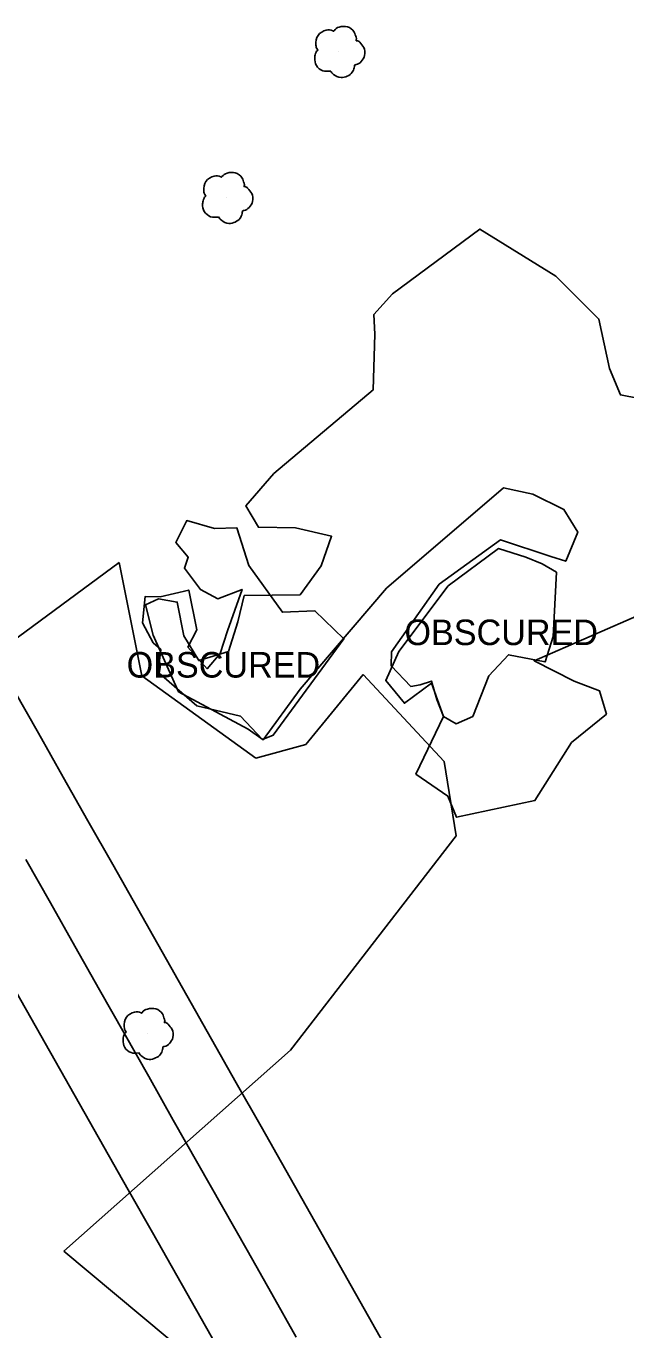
# Model space of a CAD drawing. Extents: x 368532 to 392481, y 10654822 to 10676899.
# Drawn here: x 375021.6 to 375139, y 10670859.6 to 10671114.8 of the extents above; entities that cross this region are included whole.
import ezdxf

# ---------------------------------------------------------------- set-up
doc = ezdxf.new("R2010")
doc.units = 0
for name, color, linetype in [('p_Catenary', 7, 'Continuous'), ('p_dtm obscured area', 7, 'Continuous'), ('p_structure constr area', 7, 'Continuous'), ('p_veg tree', 7, 'Continuous'), ('p_veg woods', 7, 'Continuous')]:
    doc.layers.add(name, color=color, linetype=linetype)

msp = doc.modelspace()

# ---------------------------------------------------------------- linework, layer by layer
at = {"layer": 'p_Catenary'}
for points in [[(375019.16, 10670984.9), (375024, 10670976.36), (375028.84, 10670967.81), (375033.68, 10670959.26), (375038.52, 10670950.72), (375043.36, 10670942.17), (375048.2, 10670933.62), (375053.04, 10670925.08), (375057.88, 10670916.53), (375062.72, 10670907.98), (375067.56, 10670899.44), (375072.4, 10670890.89), (375077.24, 10670882.35), (375082.08, 10670873.8), (375086.92, 10670865.25), (375091.76, 10670856.71)], [(375021.5, 10670951.68), (375026.31, 10670943.18), (375031.13, 10670934.68), (375035.95, 10670926.19), (375040.76, 10670917.69), (375045.58, 10670909.19), (375050.39, 10670900.69), (375055.21, 10670892.2), (375060.02, 10670883.7), (375064.84, 10670875.2), (375069.66, 10670866.7), (375074.47, 10670858.21)], [(375017.72, 10670929.11), (375022.49, 10670920.7), (375027.26, 10670912.29), (375032.02, 10670903.88), (375036.79, 10670895.47), (375041.56, 10670887.06), (375046.33, 10670878.65), (375051.1, 10670870.24), (375055.86, 10670861.83), (375060.63, 10670853.42)]]:
    msp.add_lwpolyline(points, dxfattribs=at)
at = {"layer": 'p_dtm obscured area'}
for points in [[(375047.61, 10670988.12), (375055, 10670981.77), (375063.51, 10670979.71), (375067.87, 10670975.14), (375069.95, 10670975.99), (375083.78, 10670994.83), (375078.12, 10671000.33), (375071.75, 10671000.06), (375065.16, 10671009.21), (375062.81, 10671016.58), (375058.46, 10671016.43), (375053.01, 10671017.98), (375050.9, 10671013.7), (375053.31, 10671010.81), (375052.55, 10671008.71), (375055.7, 10671004.48), (375059.1, 10671002.66), (375063.85, 10671004.51), (375060.99, 10670996.43), (375059.57, 10670991.98), (375056.99, 10670989.01), (375053.25, 10670993.24), (375054.98, 10670996.63), (375053.42, 10671004.38), (375047.81, 10671003.08), (375044.88, 10671003.14), (375044.37, 10670998.01), (375046.42, 10670994.09), (375047.93, 10670992.78), (375047.67, 10670990.6), (375047.79, 10670989.21)], [(375109, 10670979.62), (375112.14, 10670987.59), (375116.01, 10670991.75), (375123.16, 10670990.34), (375124.76, 10670995.3), (375125.39, 10671007.87), (375122.63, 10671009.52), (375119.41, 10671010.82), (375114.04, 10671012.52), (375104.18, 10671005.19), (375094.52, 10670992.38), (375091.99, 10670986.71), (375095.62, 10670982.25), (375100.96, 10670986.18), (375103.32, 10670979.63), (375105.74, 10670978.22)]]:
    msp.add_lwpolyline(points, close=True, dxfattribs=at)
at = {"layer": 'p_structure constr area'}
for p, q in [((374977.6, 10670964.01), (375039.77, 10671009.79)), ((375039.77, 10671009.79), (375044.23, 10670987.59)), ((375044.23, 10670987.59), (375066.56, 10670971.49)), ((375076.34, 10670974.15), (375087.55, 10670987.86)), ((375087.55, 10670987.86), (375103.4, 10670970.84)), ((375066.56, 10670971.49), (375076.34, 10670974.15)), ((375103.4, 10670970.84), (375105.74, 10670956.29)), ((375105.74, 10670956.29), (375073.3, 10670914.34)), ((375073.3, 10670914.34), (375028.97, 10670875.02)), ((375028.97, 10670875.02), (375076.06, 10670835.73))]:
    msp.add_line(p, q, dxfattribs=at)
at = {"layer": 'p_veg tree'}
for p, q in [((375082.8, 10671109.79), (375082.8, 10671109.79)), ((375060.86, 10671081.23), (375060.86, 10671081.23)), ((375045.27, 10670917.65), (375045.27, 10670917.65))]:
    msp.add_line(p, q, dxfattribs=at)
for points in [[(375081.2, 10671105.95), (375079.64, 10671106.02), (375078.4, 10671107.05), (375078.08, 10671108.52), (375078.22, 10671109.36), (375078.59, 10671109.95), (375078.7, 10671110.06), (375078.64, 10671110.15), (375078.3, 10671111.05), (375078.72, 10671112.94), (375080.34, 10671113.95), (375081.64, 10671113.81), (375081.78, 10671113.76), (375081.85, 10671113.85), (375082.85, 10671114.55), (375084.47, 10671114.61), (375085.79, 10671113.58), (375086.17, 10671112.56), (375086.21, 10671112.02), (375086.19, 10671111.9), (375086.29, 10671111.9), (375086.88, 10671111.58), (375087.68, 10671110.58), (375087.84, 10671109.01), (375087.16, 10671107.8), (375086.18, 10671107.22), (375085.93, 10671107.17), (375085.87, 10671107.12), (375085.86, 10671107.06), (375085.79, 10671106.61), (375085.42, 10671105.71), (375084.45, 10671104.97), (375083.22, 10671104.7), (375081.74, 10671105.31), (375081.17, 10671105.96)], [(375059.25, 10671077.39), (375057.7, 10671077.46), (375056.45, 10671078.48), (375056.13, 10671079.95), (375056.28, 10671080.79), (375056.65, 10671081.39), (375056.75, 10671081.5), (375056.7, 10671081.59), (375056.36, 10671082.49), (375056.78, 10671084.37), (375058.4, 10671085.38), (375059.69, 10671085.25), (375059.83, 10671085.2), (375059.91, 10671085.29), (375060.91, 10671085.98), (375062.52, 10671086.05), (375063.85, 10671085.02), (375064.23, 10671084), (375064.27, 10671083.45), (375064.24, 10671083.34), (375064.35, 10671083.34), (375064.94, 10671083.02), (375065.74, 10671082.02), (375065.9, 10671080.45), (375065.22, 10671079.24), (375064.24, 10671078.66), (375063.98, 10671078.6), (375063.93, 10671078.56), (375063.92, 10671078.5), (375063.84, 10671078.05), (375063.47, 10671077.14), (375062.51, 10671076.41), (375061.28, 10671076.14), (375059.79, 10671076.75), (375059.23, 10671077.4)], [(375043.67, 10670913.81), (375042.11, 10670913.87), (375040.87, 10670914.9), (375040.55, 10670916.37), (375040.69, 10670917.21), (375041.06, 10670917.81), (375041.17, 10670917.91), (375041.11, 10670918.01), (375040.77, 10670918.9), (375041.19, 10670920.79), (375042.81, 10670921.8), (375044.11, 10670921.66), (375044.25, 10670921.61), (375044.32, 10670921.71), (375045.32, 10670922.4), (375046.94, 10670922.46), (375048.26, 10670921.44), (375048.64, 10670920.42), (375048.68, 10670919.87), (375048.66, 10670919.76), (375048.76, 10670919.76), (375049.35, 10670919.43), (375050.15, 10670918.43), (375050.32, 10670916.87), (375049.63, 10670915.65), (375048.66, 10670915.07), (375048.4, 10670915.02), (375048.34, 10670914.97), (375048.33, 10670914.91), (375048.26, 10670914.46), (375047.89, 10670913.56), (375046.92, 10670912.83), (375045.69, 10670912.55), (375044.21, 10670913.16), (375043.65, 10670913.81)]]:
    msp.add_spline(points, degree=3, dxfattribs=at)
at = {"layer": 'p_veg woods'}
msp.add_lwpolyline([(375142.59, 10670999.91), (375121.02, 10670990.55), (375128.87, 10670986.54), (375133.86, 10670984.68), (375135.18, 10670980.14), (375128.34, 10670974.54), (375121.19, 10670963.21), (375105.82, 10670959.93), (375104.14, 10670964.06), (375097.9, 10670968.4), (375103.31, 10670979.64), (375101.96, 10670983), (375100.92, 10670986.57), (375098.72, 10670985.88), (375096.89, 10670985.53), (375093.03, 10670989.54), (375093.11, 10670992.33), (375102.41, 10671005.53), (375114.43, 10671014.24), (375124.3, 10671010.95), (375127.22, 10671010.02), (375129.56, 10671015.72), (375126.86, 10671020.13), (375120.75, 10671023.16), (375115.02, 10671024.39), (375092.15, 10671004.76), (375075.25, 10670985.02), (375068, 10670975.11), (375065.07, 10670977.18), (375051.41, 10670984.49), (375046.47, 10670995.56), (375044.94, 10671001.48), (375047.5, 10671002.66), (375051.15, 10671002.03), (375052.48, 10670995.42), (375055.36, 10670990.59), (375061.19, 10670992.4), (375062.99, 10670998.17), (375064.27, 10671003.33), (375075.22, 10671003.44), (375079.34, 10671009.12), (375081.36, 10671014.91), (375074.31, 10671016.54), (375067.06, 10671016.7), (375064.61, 10671020.88), (375070.09, 10671027.2), (375089.51, 10671043.55), (375089.84, 10671054.46), (375089.63, 10671058.3), (375093.27, 10671062.35), (375110.39, 10671075.04), (375125.26, 10671065.82), (375133.71, 10671057.43), (375135.77, 10671047.72), (375137.92, 10671042.59), (375141.61, 10671041.86)], dxfattribs=at)

# ---------------------------------------------------------------- texts
at = {"layer": 'p_dtm obscured area'}
for p in [(375093.78, 10670993.62), (375039.39, 10670987.27)]:
    msp.add_text(' OBSCURED', height=5, dxfattribs=at).set_placement(p)

doc.saveas('drawing.dxf')
